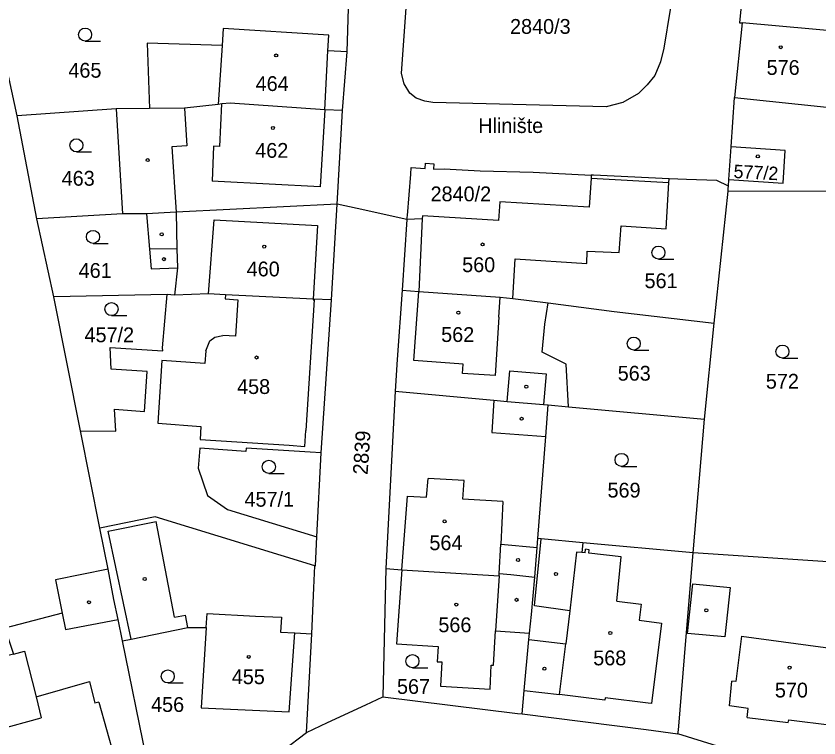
# Model space of a CAD drawing. Extents: x -644096 to -634268, y -1141430 to -1133463.
# Drawn here: x -640334.3 to -640242.1, y -1137984.5 to -1137901.6 of the extents above; entities that cross this region are included whole.
import ezdxf

# ---------------------------------------------------------------- set-up
doc = ezdxf.new("R2010")
doc.units = 0
for name, color, linetype in [('M_Svah_Nasyp', 7, 'Continuous'), ('M_Svah_Zarez', 7, 'Continuous'), ('svrsek_osa_sjezdy', 7, 'Continuous'), ('svrsek_osa_VRT', 7, 'Continuous'), ('svrsek_popisy_VRT', 7, 'Continuous'), ('terminal_VRT', 7, 'Continuous')]:
    doc.layers.add(name, color=color, linetype=linetype)

msp = doc.modelspace()

# ---------------------------------------------------------------- linework, layer by layer
at = {"layer": 'M_Svah_Nasyp'}
for p, q in [((-640310.63, -1137905.01), (-640311.07, -1137911.77)), ((-640298.85, -1137912.4), (-640298.5, -1137905.62)), ((-640314.96, -1137912.21), (-640314.67, -1137916.51)), ((-640310.89, -1137916.62), (-640310.65, -1137911.72)), ((-640298.85, -1137912.4), (-640299.39, -1137921.23)), ((-640314.67, -1137916.51), (-640316.39, -1137916.63)), ((-640316.39, -1137916.63), (-640315.91, -1137924.13)), ((-640311.6, -1137916.58), (-640311.78, -1137920.57)), ((-640310.89, -1137916.62), (-640311.6, -1137916.58)), ((-640311.08, -1137920.61), (-640311.78, -1137920.57)), ((-640299.39, -1137921.23), (-640311.08, -1137920.61)), ((-640268.29, -1137920.24), (-640259.35, -1137920.72)), ((-640315.91, -1137924.13), (-640315.81, -1137928.34)), ((-640312.18, -1137933.5), (-640311.53, -1137925.02)), ((-640311.53, -1137925.02), (-640299.7, -1137925.69)), ((-640287.66, -1137924.91), (-640288.05, -1137933.24)), ((-640299.7, -1137925.69), (-640300.18, -1137934.14)), ((-640315.81, -1137928.34), (-640318.96, -1137928.41)), ((-640315.81, -1137928.34), (-640315.76, -1137930.52)), ((-640288.64, -1137941.17), (-640288.05, -1137933.24)), ((-640310.25, -1137933.62), (-640310.29, -1137934.08)), ((-640310.29, -1137934.08), (-640308.82, -1137934.19)), ((-640308.82, -1137934.19), (-640309.09, -1137938.39)), ((-640300.07, -1137934.22), (-640301.02, -1137949.21)), ((-640300.18, -1137934.14), (-640300.19, -1137934.21)), ((-640300.19, -1137934.21), (-640300.07, -1137934.22)), ((-640278.87, -1137936.2), (-640278.72, -1137933.89)), ((-640278.87, -1137936.2), (-640279.3, -1137942.89)), ((-640312.51, -1137940.05), (-640312.02, -1137938.9)), ((-640312.02, -1137938.9), (-640311.48, -1137938.51)), ((-640311.48, -1137938.51), (-640310.56, -1137938.3)), ((-640309.09, -1137938.39), (-640310.56, -1137938.3)), ((-640312.51, -1137940.05), (-640312.61, -1137941.5)), ((-640317.53, -1137941.19), (-640317.99, -1137948.38)), ((-640312.61, -1137941.5), (-640317.53, -1137941.19)), ((-640282.96, -1137941.6), (-640288.64, -1137941.17)), ((-640283.05, -1137942.65), (-640282.96, -1137941.6)), ((-640279.3, -1137942.89), (-640283.05, -1137942.65)), ((-640277.91, -1137945.86), (-640277.59, -1137942.34)), ((-640277.59, -1137942.34), (-640273.43, -1137942.69)), ((-640273.43, -1137942.69), (-640273.75, -1137946.24)), ((-640279.44, -1137945.72), (-640279.66, -1137949.45)), ((-640317.99, -1137948.38), (-640313.06, -1137948.74)), ((-640313.06, -1137948.74), (-640313.16, -1137950.25)), ((-640301.14, -1137951.03), (-640301.02, -1137949.21)), ((-640279.66, -1137949.45), (-640273.48, -1137949.9)), ((-640313.16, -1137950.25), (-640302.95, -1137950.9)), ((-640302.95, -1137950.9), (-640301.14, -1137951.03)), ((-640287.17, -1137956.86), (-640286.98, -1137954.73)), ((-640282.86, -1137954.94), (-640286.98, -1137954.73)), ((-640282.99, -1137957.1), (-640282.86, -1137954.94)), ((-640290.01, -1137965.2), (-640289.37, -1137956.73)), ((-640289.37, -1137956.73), (-640287.17, -1137956.86)), ((-640278.4, -1137957.37), (-640282.99, -1137957.1)), ((-640278.4, -1137957.37), (-640278.65, -1137962.26)), ((-640323.7, -1137960.75), (-640318.19, -1137959.64)), ((-640316.09, -1137970.65), (-640318.19, -1137959.64)), ((-640321.05, -1137973.16), (-640323.7, -1137960.75)), ((-640274.76, -1137969.35), (-640274.01, -1137961.66)), ((-640269.23, -1137962.1), (-640269.36, -1137963.22)), ((-640278.82, -1137965.62), (-640278.65, -1137962.26)), ((-640278.65, -1137962.26), (-640274.47, -1137962.64)), ((-640268.95, -1137963.26), (-640268.91, -1137962.84)), ((-640268.49, -1137962.89), (-640268.91, -1137962.84)), ((-640268.53, -1137963.3), (-640268.49, -1137962.89)), ((-640269.95, -1137963.17), (-640270.72, -1137969.9)), ((-640269.36, -1137963.22), (-640269.95, -1137963.17)), ((-640268.95, -1137963.26), (-640269.36, -1137963.22)), ((-640264.83, -1137963.72), (-640268.53, -1137963.3)), ((-640265.32, -1137968.81), (-640264.83, -1137963.72)), ((-640278.83, -1137965.88), (-640279.25, -1137972.22)), ((-640257.22, -1137972.53), (-640256.6, -1137966.81)), ((-640256.6, -1137966.81), (-640252.33, -1137967.25)), ((-640252.33, -1137967.25), (-640252.94, -1137972.91)), ((-640270.72, -1137969.9), (-640274.76, -1137969.35)), ((-640265.32, -1137968.81), (-640262.53, -1137969.14)), ((-640262.53, -1137969.14), (-640262.77, -1137970.97)), ((-640328.97, -1137970.17), (-640328.59, -1137972.05)), ((-640316.09, -1137970.65), (-640314.83, -1137970.41)), ((-640314.56, -1137971.82), (-640314.83, -1137970.41)), ((-640312.44, -1137971.83), (-640312.35, -1137970.21)), ((-640312.35, -1137970.21), (-640306.79, -1137970.51)), ((-640270.72, -1137969.9), (-640271.19, -1137973.7)), ((-640328.59, -1137972.05), (-640322.57, -1137970.91)), ((-640306.79, -1137970.51), (-640303.82, -1137970.63)), ((-640303.82, -1137970.63), (-640303.94, -1137972.36)), ((-640262.77, -1137970.97), (-640260.19, -1137971.34)), ((-640260.19, -1137971.34), (-640261.37, -1137980.56)), ((-640303.94, -1137972.36), (-640302.3, -1137972.44)), ((-640275.41, -1137973.19), (-640271.19, -1137973.7)), ((-640252.94, -1137972.91), (-640257.22, -1137972.53)), ((-640251.01, -1137972.81), (-640239.9, -1137974.33)), ((-640271.91, -1137979.53), (-640271.19, -1137973.7)), ((-640334.58, -1137974.88), (-640333.29, -1137974.55)), ((-640333.29, -1137974.55), (-640331.98, -1137979.77)), ((-640252.41, -1137980.83), (-640252.15, -1137977.99)), ((-640275.96, -1137979.06), (-640271.91, -1137979.53)), ((-640266.69, -1137980.18), (-640271.91, -1137979.53)), ((-640331.98, -1137979.77), (-640331.38, -1137982.18)), ((-640324.77, -1137980.38), (-640325.25, -1137980.51)), ((-640324.77, -1137980.38), (-640322.46, -1137988.57)), ((-640266.65, -1137979.88), (-640266.69, -1137980.18)), ((-640261.72, -1137980.52), (-640266.65, -1137979.88)), ((-640261.37, -1137980.56), (-640261.72, -1137980.52)), ((-640250.27, -1137981.11), (-640252.41, -1137980.83)), ((-640250.38, -1137982.14), (-640250.27, -1137981.11)), ((-640337.13, -1137983.75), (-640331.38, -1137982.18)), ((-640250.38, -1137982.14), (-640245.66, -1137982.73)), ((-640245.66, -1137982.73), (-640245.59, -1137982.43)), ((-640245.59, -1137982.43), (-640240.65, -1137983.04))]:
    msp.add_line(p, q, dxfattribs=at)
for points in [[(-640251.01, -1137972.81), (-640251.67, -1137978.03), (-640252.15, -1137977.99)], [(-640331.98, -1137979.77), (-640325.85, -1137978.04), (-640325.25, -1137980.51)]]:
    msp.add_lwpolyline(points, dxfattribs=at)
at = {"layer": 'M_Svah_Zarez'}
for centre in [(-640246.517, -1137905.209), (-640304.427, -1137906.149), (-640304.797, -1137914.479), (-640249.147, -1137917.739), (-640319.167, -1137918.169), (-640317.557, -1137926.689), (-640305.797, -1137928.099), (-640280.737, -1137927.849), (-640317.307, -1137929.539), (-640283.517, -1137935.689), (-640306.677, -1137940.829), (-640275.717, -1137944.179), (-640276.257, -1137947.859), (-640285.097, -1137959.639), (-640276.667, -1137964.079), (-640272.317, -1137965.679), (-640319.507, -1137966.259), (-640276.837, -1137968.649), (-640325.907, -1137968.919), (-640283.757, -1137969.189), (-640255.067, -1137969.849), (-640266.077, -1137972.449), (-640307.567, -1137975.199), (-640273.637, -1137976.549), (-640245.507, -1137976.429)]:
    msp.add_circle(centre, 0.175, dxfattribs=at)
at = {"layer": 'svrsek_osa_sjezdy'}
for p, q in [((-640326.353, -1137904.51), (-640324.603, -1137904.51)), ((-640327.353, -1137917.22), (-640325.603, -1137917.22)), ((-640325.443, -1137927.73), (-640323.693, -1137927.73)), ((-640260.553, -1137929.53), (-640258.803, -1137929.53)), ((-640323.323, -1137936.02), (-640321.573, -1137936.02)), ((-640263.393, -1137939.98), (-640261.643, -1137939.98)), ((-640246.323, -1137940.9), (-640244.573, -1137940.9)), ((-640264.783, -1137953.33), (-640263.033, -1137953.33)), ((-640305.263, -1137954.13), (-640303.513, -1137954.13)), ((-640288.783, -1137976.44), (-640287.033, -1137976.44)), ((-640316.863, -1137978.19), (-640315.113, -1137978.19))]:
    msp.add_line(p, q, dxfattribs=at)
for centre in [(-640326.353, -1137903.76), (-640327.353, -1137916.47), (-640325.443, -1137926.98), (-640260.553, -1137928.78), (-640323.323, -1137935.27), (-640263.393, -1137939.23), (-640246.323, -1137940.15), (-640264.783, -1137952.58), (-640305.263, -1137953.38), (-640288.783, -1137975.69), (-640316.863, -1137977.44)]:
    msp.add_circle(centre, 0.75, dxfattribs=at)
at = {"layer": 'terminal_VRT'}
for p, q in [((-640296.29, -1137905.73), (-640296.05, -1137897.8)), ((-640334.15, -1137913.09), (-640337.05, -1137899.76)), ((-640250.93, -1137902.42), (-640251.81, -1137910.99)), ((-640296.83, -1137912.48), (-640296.29, -1137905.73)), ((-640252.21, -1137916.63), (-640251.81, -1137910.99)), ((-640322.79, -1137912.27), (-640334.15, -1137913.09)), ((-640318.95, -1137912.24), (-640322.79, -1137912.27)), ((-640322.79, -1137912.27), (-640322.06, -1137924.34)), ((-640331.88, -1137924.9), (-640334.15, -1137913.09)), ((-640297.44, -1137923.23), (-640296.83, -1137912.48)), ((-640252.47, -1137920.41), (-640252.21, -1137916.63)), ((-640252.52, -1137921.17), (-640252.47, -1137920.41)), ((-640252.55, -1137921.72), (-640252.54, -1137921.42)), ((-640252.54, -1137921.42), (-640252.52, -1137921.17)), ((-640254.15, -1137936.89), (-640252.55, -1137921.72)), ((-640237.09, -1137921.79), (-640252.55, -1137921.72)), ((-640298.09, -1137934.21), (-640297.44, -1137923.23)), ((-640322.06, -1137924.34), (-640331.88, -1137924.9)), ((-640319.3, -1137924.32), (-640322.06, -1137924.34)), ((-640329.95, -1137933.88), (-640331.88, -1137924.9)), ((-640289.42, -1137924.98), (-640289.98, -1137933.11)), ((-640316.94, -1137933.6), (-640329.95, -1137933.88)), ((-640316.1, -1137933.68), (-640316.94, -1137933.6)), ((-640326.88, -1137949.26), (-640329.95, -1137933.88)), ((-640299.27, -1137951.77), (-640298.09, -1137934.21)), ((-640277.28, -1137934.07), (-640273.22, -1137934.56)), ((-640255.27, -1137947.89), (-640254.15, -1137936.89)), ((-640290.78, -1137944.71), (-640291.84, -1137965.06)), ((-640273.2, -1137946.28), (-640270.86, -1137946.49)), ((-640270.86, -1137946.49), (-640255.27, -1137947.89)), ((-640256.56, -1137963.27), (-640255.27, -1137947.89)), ((-640324.65, -1137960.41), (-640326.88, -1137949.26)), ((-640299.77, -1137961.41), (-640299.27, -1137951.77)), ((-640323.72, -1137965.13), (-640324.65, -1137960.41)), ((-640239.54, -1137964.4), (-640256.56, -1137963.27)), ((-640323.72, -1137965.13), (-640329.73, -1137966.35)), ((-640291.84, -1137965.06), (-640292.18, -1137979.8)), ((-640291.84, -1137965.06), (-640290.01, -1137965.2)), ((-640300.96, -1137983.88), (-640300.35, -1137972.55)), ((-640318.72, -1137989.64), (-640322.07, -1137973.37)), ((-640241.19, -1137989.31), (-640258.31, -1137984.04))]:
    msp.add_line(p, q, dxfattribs=at)
for points in [[(-640289.72, -1137909.43), (-640290.03, -1137908.23), (-640289.47, -1137900.15), (-640286.88, -1137895.91), (-640287.08, -1137895.09), (-640286.91, -1137893.45), (-640258.49, -1137896.39), (-640259.92, -1137905.31), (-640260.33, -1137906.87), (-640260.98, -1137908.44), (-640261.83, -1137909.54), (-640262.85, -1137910.52), (-640264.65, -1137911.55), (-640266.56, -1137912.06), (-640286.45, -1137911.57), (-640287.36, -1137911.42), (-640288.34, -1137911.06), (-640289.08, -1137910.5), (-640289.72, -1137909.43)], [(-640250.38, -1137896.7), (-640250.46, -1137897.68), (-640250.81, -1137897.65), (-640251.27, -1137902.39), (-640250.93, -1137902.42)], [(-640296.29, -1137905.73), (-640298.5, -1137905.62), (-640298.39, -1137903.84), (-640310.51, -1137903.07), (-640310.63, -1137905.01), (-640319.23, -1137904.76), (-640318.95, -1137912.24)], [(-640234.18, -1137903.93), (-640236.29, -1137903.73), (-640238.63, -1137903.51), (-640250.93, -1137902.42)], [(-640251.81, -1137910.99), (-640240.51, -1137912.15), (-640239.77, -1137905.74), (-640238.3, -1137905.91), (-640236.57, -1137906.74), (-640233.05, -1137907.08), (-640223.14, -1137904.97)], [(-640296.83, -1137912.48), (-640298.85, -1137912.4), (-640309.72, -1137911.62), (-640310.65, -1137911.72), (-640311.07, -1137911.77), (-640314.96, -1137912.21), (-640318.95, -1137912.24)], [(-640252.47, -1137920.41), (-640246.23, -1137920.82), (-640246.01, -1137917.07), (-640252.21, -1137916.63)], [(-640289.42, -1137924.98), (-640289.35, -1137924.52), (-640288.98, -1137919.77), (-640288.93, -1137919.03), (-640287.31, -1137919.13), (-640287.3, -1137918.5), (-640286.34, -1137918.58), (-640286.36, -1137919.19), (-640285.13, -1137919.17), (-640281, -1137919.39), (-640274.95, -1137919.57), (-640268.26, -1137919.88)], [(-640268.26, -1137919.88), (-640268.29, -1137920.24), (-640268.49, -1137923.56), (-640278.77, -1137922.94), (-640278.91, -1137925.11), (-640287.64, -1137924.56), (-640287.66, -1137924.91), (-640289.42, -1137924.98)], [(-640277.28, -1137934.07), (-640277.01, -1137929.5), (-640268.79, -1137930.04), (-640268.72, -1137928.62), (-640265.06, -1137928.76), (-640264.85, -1137925.71), (-640259.68, -1137926.05), (-640259.35, -1137920.72), (-640259.33, -1137920.3)], [(-640259.33, -1137920.3), (-640267.99, -1137919.89), (-640268.26, -1137919.88)], [(-640252.52, -1137921.17), (-640253.84, -1137920.51), (-640257.32, -1137920.39), (-640259.33, -1137920.3)], [(-640297.44, -1137923.23), (-640315.91, -1137924.13), (-640319.3, -1137924.32)], [(-640289.42, -1137924.98), (-640295.12, -1137923.74), (-640297.44, -1137923.23)], [(-640319.3, -1137924.32), (-640318.96, -1137928.41), (-640318.77, -1137930.65), (-640315.76, -1137930.52), (-640316.1, -1137933.68)], [(-640326.88, -1137949.26), (-640322.82, -1137949.3), (-640322.99, -1137946.77), (-640319.55, -1137947.01), (-640319.24, -1137942.44), (-640323.35, -1137942.17), (-640323.48, -1137939.67), (-640317.42, -1137940.06), (-640317.45, -1137939.72), (-640316.94, -1137933.6)], [(-640298.09, -1137934.21), (-640300.18, -1137934.14), (-640310.25, -1137933.62), (-640312.18, -1137933.5), (-640316.1, -1137933.68)], [(-640289.98, -1137933.11), (-640290.53, -1137941.05), (-640290.78, -1137944.71)], [(-640289.98, -1137933.11), (-640288.05, -1137933.24), (-640278.72, -1137933.89), (-640277.28, -1137934.07)], [(-640270.86, -1137946.49), (-640271.16, -1137941.61), (-640273.91, -1137940.23), (-640273.58, -1137937), (-640273.22, -1137934.56)], [(-640273.22, -1137934.56), (-640265.63, -1137935.54), (-640254.15, -1137936.89)], [(-640290.78, -1137944.71), (-640279.44, -1137945.72), (-640277.91, -1137945.86), (-640273.75, -1137946.24), (-640273.2, -1137946.28)], [(-640274.39, -1137961.62), (-640273.48, -1137949.9), (-640273.2, -1137946.28)], [(-640299.27, -1137951.77), (-640300.52, -1137951.69), (-640307.85, -1137951.24), (-640307.91, -1137951.63), (-640313.19, -1137951.24), (-640313.39, -1137953.52), (-640312.31, -1137956.68), (-640310, -1137958.27), (-640299.77, -1137961.41)], [(-640300, -1137964.73), (-640318.31, -1137959.1), (-640324.65, -1137960.41)], [(-640300, -1137964.73), (-640299.92, -1137964.75), (-640299.77, -1137961.41)], [(-640274.73, -1137966.03), (-640274.47, -1137962.64), (-640274.39, -1137961.62)], [(-640256.56, -1137963.27), (-640269.23, -1137962.1), (-640274.01, -1137961.66), (-640274.39, -1137961.62)], [(-640258.31, -1137984.04), (-640258.27, -1137983.59), (-640257.37, -1137972.84), (-640256.56, -1137963.27)], [(-640300.35, -1137972.55), (-640300.11, -1137967.28), (-640300, -1137964.73)], [(-640322.07, -1137973.37), (-640322.57, -1137970.91), (-640323.04, -1137968.62), (-640323.72, -1137965.13)], [(-640290.01, -1137965.2), (-640290.61, -1137973.69), (-640285.82, -1137974), (-640285.93, -1137975.75), (-640285.41, -1137975.78), (-640285.57, -1137978.57), (-640279.85, -1137978.9), (-640279.74, -1137976.14), (-640279.48, -1137976.15), (-640279.25, -1137972.22), (-640275.34, -1137972.47)], [(-640290.01, -1137965.2), (-640278.83, -1137965.88), (-640278.82, -1137965.62), (-640277.48, -1137965.75), (-640274.73, -1137966.03)], [(-640329.73, -1137966.35), (-640328.97, -1137970.17), (-640335.57, -1137971.9), (-640334.58, -1137974.88), (-640339.03, -1137976)], [(-640275.34, -1137972.47), (-640275.14, -1137970.34), (-640274.73, -1137966.03)], [(-640322.07, -1137973.37), (-640321.05, -1137973.16), (-640314.56, -1137971.82), (-640312.44, -1137971.83), (-640313.04, -1137981.04), (-640302.95, -1137981.49), (-640302.3, -1137972.44), (-640300.35, -1137972.55)], [(-640276.21, -1137981.75), (-640275.96, -1137979.06), (-640275.41, -1137973.19), (-640275.34, -1137972.47)], [(-640300.96, -1137983.88), (-640298.52, -1137982.74), (-640294.12, -1137980.7), (-640293.5, -1137980.41), (-640292.18, -1137979.8)], [(-640292.18, -1137979.8), (-640276.71, -1137981.69), (-640276.21, -1137981.75)], [(-640276.21, -1137981.75), (-640261.97, -1137983.54), (-640258.31, -1137984.04)], [(-640318.72, -1137989.64), (-640303.67, -1137985.95), (-640300.96, -1137983.88)]]:
    msp.add_lwpolyline(points, dxfattribs=at)

# ---------------------------------------------------------------- texts
at = {"layer": 'svrsek_osa_VRT'}
for s, p in [('2840/3', (-640277.586, -1137903.672)), ('576', (-640248.14, -1137908.385)), ('465', (-640328.27, -1137908.705)), ('464', (-640306.78, -1137910.235)), ('462', (-640306.83, -1137917.905)), ('463', (-640329.04, -1137921.105)), ('2840/2', (-640286.706, -1137922.895)), ('460', (-640307.81, -1137931.515)), ('560', (-640283.08, -1137931.025)), ('461', (-640327.09, -1137931.685)), ('561', (-640262.15, -1137932.865)), ('457/2', (-640326.42, -1137939.075)), ('562', (-640285.49, -1137939.045)), ('563', (-640265.23, -1137943.485)), ('572', (-640248.23, -1137944.405)), ('458', (-640308.91, -1137945.015)), ('569', (-640266.4, -1137956.905)), ('457/1', (-640308.06, -1137957.955)), ('564', (-640286.84, -1137962.945)), ('566', (-640285.81, -1137972.365)), ('568', (-640268.04, -1137976.165)), ('455', (-640309.52, -1137978.325)), ('567', (-640290.56, -1137979.445)), ('570', (-640247.19, -1137979.855)), ('456', (-640318.78, -1137981.515))]:
    msp.add_text(s, height=1.7, dxfattribs=at).set_placement(p)
for s, height, rotation, p in [('577/2', 1.535, 357, (-640251.967, -1137920.212)), ('2839', 1.7, 86, (-640293.936, -1137954.329))]:
    msp.add_text(s, height=height, rotation=rotation, dxfattribs=at).set_placement(p)
at = {"layer": 'svrsek_popisy_VRT'}
msp.add_text('Hlinište', height=1.7, dxfattribs=at).set_placement((-640281.235, -1137915.055))

doc.saveas('drawing.dxf')
